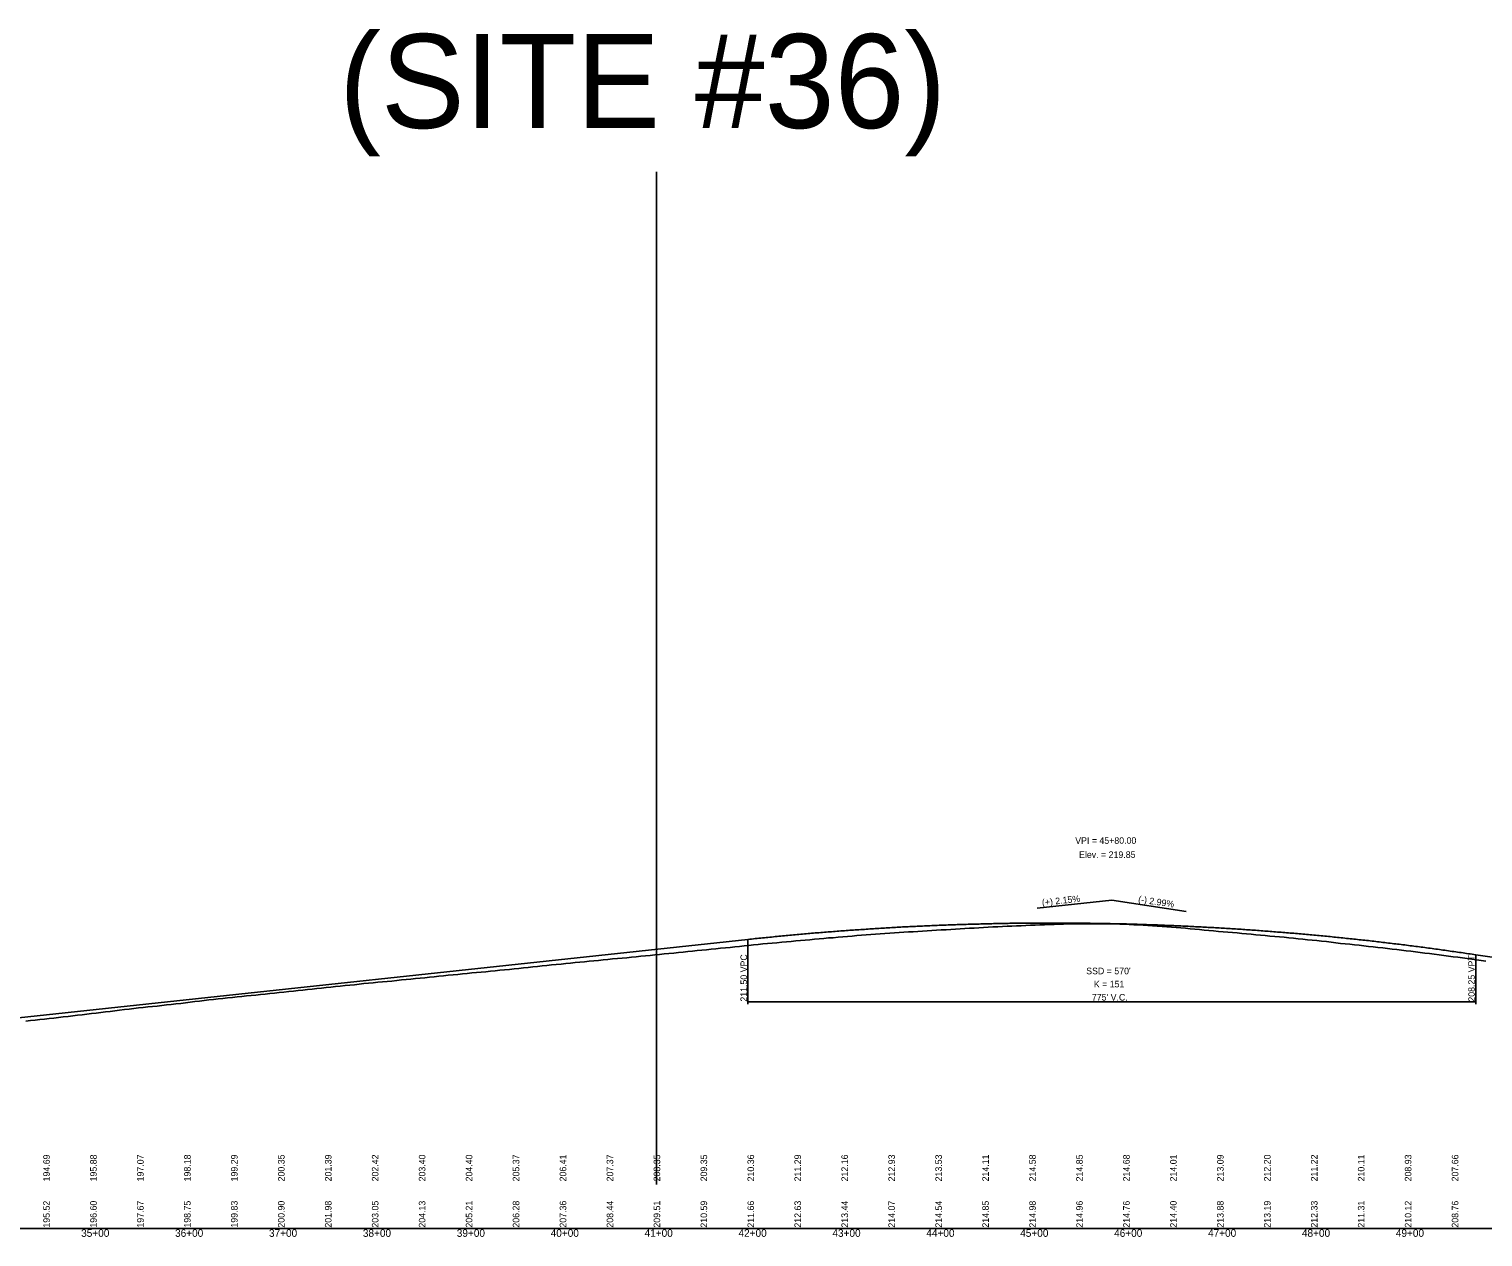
# Model space of a CAD drawing. Extents: x 1838386 to 1955906, y 719739 to 834437.
# Drawn here: x 1880090 to 1881638, y 818000 to 819285 of the extents above; entities that cross this region are included whole.
import ezdxf

# ---------------------------------------------------------------- set-up
doc = ezdxf.new("R2010")
doc.units = 0
for name, color, linetype in [('RD_DDB_GradeTX', 7, 'Continuous'), ('RD_DDB_Profile_EX', 7, 'Continuous'), ('RD_DDB_Profile_Lbl', 7, 'Continuous'), ('RD_DDB_Profile_PR', 7, 'Continuous'), ('RD_DDB_StaTX', 7, 'Continuous'), ('RD_DDB_StripGrade', 7, 'Continuous'), ('RD_DDB_VCLbl', 7, 'Continuous'), ('RD_GPK_Profile_Cell', 7, 'Continuous'), ('RD_Sketch1', 7, 'Continuous')]:
    doc.layers.add(name, color=color, linetype=linetype)

msp = doc.modelspace()

# ---------------------------------------------------------------- linework, layer by layer
at = {"layer": 'RD_DDB_GradeTX'}
for p in [(1881163.5, 818349.3), (1881322.2, 818346)]:
    msp.add_line(p, (1881243.1, 818357.9), dxfattribs=at)
at = {"layer": 'RD_DDB_Profile_EX'}
for points in [[(1880551.5, 818279.5), (1880556.5, 818280), (1880561.5, 818280.5), (1880566.5, 818280.9), (1880571.5, 818281.3), (1880576.5, 818281.8), (1880581.5, 818282.3), (1880586.5, 818282.8), (1880591.5, 818283.3), (1880596.5, 818283.8), (1880601.5, 818284.3), (1880606.5, 818284.8), (1880611.5, 818285.3), (1880616.5, 818285.8), (1880621.5, 818286.3), (1880626.5, 818286.9), (1880631.5, 818287.4), (1880636.5, 818287.9), (1880641.5, 818288.4), (1880646.5, 818289), (1880651.5, 818289.4), (1880656.5, 818290), (1880661.5, 818290.5), (1880666.5, 818291), (1880671.5, 818291.5), (1880676.5, 818291.9), (1880681.5, 818292.4), (1880686.5, 818292.9), (1880691.5, 818293.4), (1880696.5, 818293.9), (1880701.5, 818294.4), (1880706.5, 818294.9), (1880711.5, 818295.4), (1880716.5, 818295.8), (1880721.5, 818296.3), (1880726.5, 818296.7), (1880731.5, 818297.2), (1880736.5, 818297.7), (1880741.5, 818298.2), (1880746.5, 818298.7), (1880751.5, 818299.2), (1880756.5, 818299.8), (1880761.5, 818300.2), (1880766.5, 818300.7), (1880771.5, 818301.2), (1880776.5, 818301.7), (1880781.5, 818302.2), (1880786.5, 818302.7), (1880791.5, 818303.2), (1880796.5, 818303.7), (1880801.5, 818304.2), (1880806.5, 818304.7), (1880811.5, 818305.2), (1880816.5, 818305.7), (1880821.5, 818306.2), (1880826.5, 818306.7), (1880831.5, 818307.3), (1880836.5, 818307.7), (1880841.5, 818308.2), (1880846.5, 818308.8), (1880851.5, 818309.3), (1880856.5, 818309.8), (1880861.5, 818310.3), (1880866.5, 818310.8), (1880871.5, 818311.3), (1880876.5, 818311.7), (1880881.5, 818312.2), (1880886.5, 818312.7), (1880891.5, 818313.2), (1880896.5, 818313.7), (1880901.5, 818314.1), (1880906.5, 818314.5), (1880911.5, 818314.9), (1880916.5, 818315.4), (1880921.5, 818315.9), (1880926.5, 818316.3), (1880931.5, 818316.7), (1880936.5, 818317.2), (1880941.5, 818317.7), (1880946.5, 818318), (1880951.5, 818318.5), (1880956.5, 818318.9), (1880961.5, 818319.3), (1880966.5, 818319.7), (1880971.5, 818320.2), (1880976.5, 818320.6), (1880981.5, 818321), (1880986.5, 818321.4), (1880991.5, 818321.7), (1880996.5, 818322.1), (1881001.5, 818322.4), (1881006.5, 818322.8), (1881011.5, 818323.2), (1881016.5, 818323.5), (1881021.5, 818323.9), (1881026.5, 818324.2), (1881031.5, 818324.4), (1881036.5, 818324.7), (1881041.5, 818325), (1881046.5, 818325.2), (1881051.5, 818325.5)], [(1881051.5, 818325.5), (1881056.5, 818325.9), (1881061.5, 818326.2), (1881066.5, 818326.5), (1881071.5, 818326.8), (1881076.5, 818327.1), (1881081.5, 818327.4), (1881086.5, 818327.7), (1881091.5, 818328), (1881096.5, 818328.3), (1881101.5, 818328.6), (1881106.5, 818328.9), (1881111.5, 818329.1), (1881116.5, 818329.4), (1881121.5, 818329.6), (1881126.5, 818329.8), (1881131.5, 818330.1), (1881136.5, 818330.3), (1881141.5, 818330.6), (1881146.5, 818330.8), (1881151.5, 818331), (1881156.5, 818331.2), (1881161.5, 818331.5), (1881166.5, 818331.7), (1881171.5, 818331.8), (1881176.5, 818332), (1881181.5, 818332.2), (1881186.5, 818332.4), (1881191.5, 818332.5), (1881196.5, 818332.6), (1881201.5, 818332.7), (1881206.5, 818332.8), (1881211.5, 818332.8), (1881216.5, 818332.9), (1881221.5, 818332.9), (1881226.5, 818332.9), (1881231.5, 818332.8), (1881236.5, 818332.8), (1881241.5, 818332.7), (1881246.5, 818332.6), (1881251.5, 818332.5), (1881256.5, 818332.3), (1881261.5, 818332.1), (1881266.5, 818331.8), (1881271.5, 818331.6), (1881276.5, 818331.3), (1881281.5, 818331), (1881286.5, 818330.7), (1881291.5, 818330.3), (1881296.5, 818330), (1881301.5, 818329.6), (1881306.5, 818329.2), (1881311.5, 818328.8), (1881316.5, 818328.4), (1881321.5, 818328), (1881326.5, 818327.6), (1881331.5, 818327.1), (1881336.5, 818326.6), (1881341.5, 818326.1), (1881346.5, 818325.7), (1881351.5, 818325.2), (1881356.5, 818324.7), (1881361.5, 818324.2), (1881366.5, 818323.8), (1881371.5, 818323.6), (1881376.5, 818323.1), (1881381.5, 818322.5), (1881386.5, 818322.1), (1881391.5, 818321.7), (1881396.5, 818321.2), (1881401.5, 818320.7), (1881406.5, 818320.3), (1881411.5, 818319.8), (1881416.5, 818319.3), (1881421.5, 818318.8), (1881426.5, 818318.4), (1881431.5, 818317.9), (1881436.5, 818317.4), (1881441.5, 818316.9), (1881446.5, 818316.4), (1881451.5, 818315.9), (1881456.5, 818315.4), (1881461.5, 818314.9), (1881466.5, 818314.3), (1881471.5, 818313.8), (1881476.5, 818313.2), (1881481.5, 818312.6), (1881486.5, 818312), (1881491.5, 818311.4), (1881496.5, 818311), (1881501.5, 818310.4), (1881506.5, 818310), (1881511.5, 818309.4), (1881516.5, 818308.8), (1881521.5, 818308.2), (1881526.5, 818307.7), (1881531.5, 818307.1), (1881536.5, 818306.5), (1881541.5, 818305.9), (1881546.5, 818305.3), (1881551.5, 818304.7)], [(1881551.5, 818304.7), (1881556.5, 818304.1), (1881561.5, 818303.5), (1881566.5, 818302.9), (1881571.5, 818302.3), (1881576.5, 818301.7), (1881581.5, 818301.1), (1881586.5, 818300.4), (1881591.5, 818299.7), (1881596.5, 818299.1), (1881601.5, 818298.4), (1881606.5, 818297.8), (1881611.5, 818297.1), (1881616.5, 818296.5), (1881621.5, 818295.8), (1881626.5, 818295.1), (1881631.5, 818294.3), (1881636.5, 818293.6), (1881641.5, 818293)], [(1880086.5, 818229.1), (1880091.5, 818229.7), (1880096.5, 818230.2), (1880101.5, 818230.8), (1880106.5, 818231.4), (1880111.5, 818231.9), (1880116.5, 818232.5), (1880121.5, 818233.1), (1880126.5, 818233.6), (1880131.5, 818234.1), (1880136.5, 818234.7), (1880141.5, 818235.4), (1880146.5, 818235.9), (1880151.5, 818236.5), (1880156.5, 818237.2), (1880161.5, 818237.8), (1880166.5, 818238.4), (1880171.5, 818239), (1880176.5, 818239.5), (1880181.5, 818240.1), (1880186.5, 818240.8), (1880191.5, 818241.4), (1880196.5, 818242), (1880201.5, 818242.6), (1880206.5, 818243.2), (1880211.5, 818243.8), (1880216.5, 818244.3), (1880221.5, 818244.8), (1880226.5, 818245.2), (1880231.5, 818245.8), (1880236.5, 818246.4), (1880241.5, 818246.9), (1880246.5, 818247.5), (1880251.5, 818248.1), (1880256.5, 818248.7), (1880261.5, 818249.3), (1880266.5, 818250), (1880271.5, 818250.6), (1880276.5, 818251.1), (1880281.5, 818251.7), (1880286.5, 818252.2), (1880291.5, 818252.8), (1880296.5, 818253.4), (1880301.5, 818253.9), (1880306.5, 818254.4), (1880311.5, 818254.9), (1880316.5, 818255.4), (1880321.5, 818256), (1880326.5, 818256.5), (1880331.5, 818257), (1880336.5, 818257.5), (1880341.5, 818258), (1880346.5, 818258.5), (1880351.5, 818259.1), (1880356.5, 818259.6), (1880361.5, 818260.2), (1880366.5, 818260.7), (1880371.5, 818261.2), (1880376.5, 818261.7), (1880381.5, 818262.2), (1880386.5, 818262.8), (1880391.5, 818263.3), (1880396.5, 818263.8), (1880401.5, 818264.3), (1880406.5, 818264.9), (1880411.5, 818265.4), (1880416.5, 818265.9), (1880421.5, 818266.5), (1880426.5, 818267), (1880431.5, 818267.5), (1880436.5, 818268), (1880441.5, 818268.6), (1880446.5, 818269.1), (1880451.5, 818269.6), (1880456.5, 818270.1), (1880461.5, 818270.6), (1880466.5, 818271), (1880471.5, 818271.4), (1880476.5, 818271.9), (1880481.5, 818272.4), (1880486.5, 818273), (1880491.5, 818273.5), (1880496.5, 818273.9), (1880501.5, 818274.4), (1880506.5, 818274.9), (1880511.5, 818275.4), (1880516.5, 818276), (1880521.5, 818276.5), (1880526.5, 818277), (1880531.5, 818277.5), (1880536.5, 818278), (1880541.5, 818278.5), (1880546.5, 818279), (1880551.5, 818279.5)]]:
    msp.add_lwpolyline(points, dxfattribs=at)
at = {"layer": 'RD_DDB_Profile_PR'}
for p, q in [((1880053.1, 818229.8), (1880855.6, 818316.2)), ((1881630.6, 818299.9), (1882043.1, 818238.1))]:
    msp.add_line(p, q, dxfattribs=at)
msp.add_spline([(1880855.6, 818316.2), (1880871.1, 818317.8), (1880886.6, 818319.3), (1880902.1, 818320.8), (1880917.6, 818322.2), (1880933.1, 818323.5), (1880948.6, 818324.7), (1880964.1, 818325.9), (1880979.6, 818326.9), (1880995.1, 818327.9), (1881010.6, 818328.9), (1881026.1, 818329.7), (1881041.6, 818330.4), (1881057.1, 818331.1), (1881072.6, 818331.7), (1881088.1, 818332.2), (1881103.6, 818332.6), (1881119.1, 818333), (1881134.6, 818333.3), (1881150.1, 818333.5), (1881165.6, 818333.6), (1881181.1, 818333.6), (1881196.6, 818333.6), (1881212.1, 818333.4), (1881227.6, 818333.2), (1881243.1, 818332.9), (1881258.6, 818332.6), (1881274.1, 818332.1), (1881289.6, 818331.6), (1881305.1, 818331), (1881320.6, 818330.3), (1881336.1, 818329.5), (1881351.6, 818328.7), (1881367.1, 818327.8), (1881382.6, 818326.8), (1881398.1, 818325.7), (1881413.6, 818324.5), (1881429.1, 818323.3), (1881444.6, 818322), (1881460.1, 818320.6), (1881475.6, 818319.1), (1881491.1, 818317.5), (1881506.6, 818315.9), (1881522.1, 818314.2), (1881537.6, 818312.3), (1881553.1, 818310.5), (1881568.6, 818308.5), (1881584.1, 818306.5), (1881599.6, 818304.3), (1881615.1, 818302.1), (1881630.6, 818299.9)], degree=3, dxfattribs=at)
at = {"layer": 'RD_DDB_VCLbl'}
for p, q in [((1880855.6, 818247.4), (1880855.6, 818316.2)), ((1881630.6, 818247.4), (1881630.6, 818299.9)), ((1880855.6, 818249.9), (1881630.6, 818249.9))]:
    msp.add_line(p, q, dxfattribs=at)
at = {"layer": 'RD_GPK_Profile_Cell'}
msp.add_line((1878363.1, 818008.6), (1884763.1, 818008.6), dxfattribs=at)
at = {"layer": 'RD_Sketch1'}
msp.add_line((1880758.3, 818055.3), (1880758.3, 819133.3), dxfattribs=at)
msp.add_line((1880758.3, 818055.3), (1880758.3, 819133.3), dxfattribs=at)
msp.add_line((1880758.3, 818055.3), (1880758.3, 819133.3), dxfattribs=at)

# ---------------------------------------------------------------- texts
at = {"layer": 'RD_DDB_GradeTX'}
for s, rotation, p in [('(+) 2.15%', 6.1437, (1881169, 818351.9)), ('(-) 2.99%', 351.4872, (1881270.8, 818355.7))]:
    msp.add_text(s, height=7, rotation=rotation, dxfattribs=at).set_placement(p)
at = {"layer": 'RD_DDB_Profile_Lbl'}
for s, p in [('VPI = 45+80.00', (1881204.1, 818417.9)), ('Elev. = 219.85', (1881208.2, 818402.9))]:
    msp.add_text(s, height=7, dxfattribs=at).set_placement(p)
at = {"layer": 'RD_DDB_StaTX'}
for s, p in [('35+00', (1880145.5, 817999.6)), ('36+00', (1880245.5, 817999.6)), ('37+00', (1880345.5, 817999.6)), ('38+00', (1880445.5, 817999.6)), ('39+00', (1880545.5, 817999.6)), ('40+00', (1880645.5, 817999.6)), ('41+00', (1880745.5, 817999.6)), ('42+00', (1880845.5, 817999.6)), ('43+00', (1880945.5, 817999.6)), ('44+00', (1881045.5, 817999.6)), ('45+00', (1881145.5, 817999.6)), ('46+00', (1881245.5, 817999.6)), ('47+00', (1881345.5, 817999.6)), ('48+00', (1881445.5, 817999.6)), ('49+00', (1881545.5, 817999.6))]:
    msp.add_text(s, height=8, dxfattribs=at).set_placement(p)
at = {"layer": 'RD_DDB_StripGrade'}
for s, p in [('211.50 VPC', (1880854.6, 818249.9)), ('208.25 VPT', (1881629.6, 818249.9)), ('194.69', (1880112.1, 818058.6)), ('195.88', (1880162.1, 818058.6)), ('197.07', (1880212.1, 818058.6)), ('198.18', (1880262.1, 818058.6)), ('199.29', (1880312.1, 818058.6)), ('200.35', (1880362.1, 818058.6)), ('201.39', (1880412.1, 818058.6)), ('202.42', (1880462.1, 818058.6)), ('203.40', (1880512.1, 818058.6)), ('204.40', (1880562.1, 818058.6)), ('205.37', (1880612.1, 818058.6)), ('206.41', (1880662.1, 818058.6)), ('207.37', (1880712.1, 818058.6)), ('208.35', (1880762.1, 818058.6)), ('209.35', (1880812.1, 818058.6)), ('210.36', (1880862.1, 818058.6)), ('211.29', (1880912.1, 818058.6)), ('212.16', (1880962.1, 818058.6)), ('212.93', (1881012.1, 818058.6)), ('213.53', (1881062.1, 818058.6)), ('214.11', (1881112.1, 818058.6)), ('214.58', (1881162.1, 818058.6)), ('214.85', (1881212.1, 818058.6)), ('214.68', (1881262.1, 818058.6)), ('214.01', (1881312.1, 818058.6)), ('213.09', (1881362.1, 818058.6)), ('212.20', (1881412.1, 818058.6)), ('211.22', (1881462.1, 818058.6)), ('210.11', (1881512.1, 818058.6)), ('208.93', (1881562.1, 818058.6)), ('207.66', (1881612.1, 818058.6)), ('195.52', (1880112.1, 818009.4)), ('196.60', (1880162.1, 818009.4)), ('197.67', (1880212.1, 818009.4)), ('198.75', (1880262.1, 818009.4)), ('199.83', (1880312.1, 818009.4)), ('200.90', (1880362.1, 818009.4)), ('201.98', (1880412.1, 818009.4)), ('203.05', (1880462.1, 818009.4)), ('204.13', (1880512.1, 818009.4)), ('205.21', (1880562.1, 818009.4)), ('206.28', (1880612.1, 818009.4)), ('207.36', (1880662.1, 818009.4)), ('208.44', (1880712.1, 818009.4)), ('209.51', (1880762.1, 818009.4)), ('210.59', (1880812.1, 818009.4)), ('211.66', (1880862.1, 818009.4)), ('212.63', (1880912.1, 818009.4)), ('213.44', (1880962.1, 818009.4)), ('214.07', (1881012.1, 818009.4)), ('214.54', (1881062.1, 818009.4)), ('214.85', (1881112.1, 818009.4)), ('214.98', (1881162.1, 818009.4)), ('214.96', (1881212.1, 818009.4)), ('214.76', (1881262.1, 818009.4)), ('214.40', (1881312.1, 818009.4)), ('213.88', (1881362.1, 818009.4)), ('213.19', (1881412.1, 818009.4)), ('212.33', (1881462.1, 818009.4)), ('211.31', (1881512.1, 818009.4)), ('210.12', (1881562.1, 818009.4)), ('208.76', (1881612.1, 818009.4))]:
    msp.add_text(s, height=7, rotation=90, dxfattribs=at).set_placement(p)
at = {"layer": 'RD_DDB_VCLbl'}
for s, p in [("SSD = 570'", (1881215.8, 818279.1)), ('K = 151', (1881223.9, 818265.1)), ("775' V.C.", (1881221.8, 818251.1))]:
    msp.add_text(s, height=7, dxfattribs=at).set_placement(p)
at = {"layer": 'RD_Sketch1'}
msp.add_text('(SITE #36)', height=100, dxfattribs=at).set_placement((1880420.2, 819179.8))
msp.add_text('(SITE #36)', height=100, dxfattribs=at).set_placement((1880420.2, 819179.8))
msp.add_text('(SITE #36)', height=100, dxfattribs=at).set_placement((1880420.2, 819179.8))

doc.saveas('drawing.dxf')
